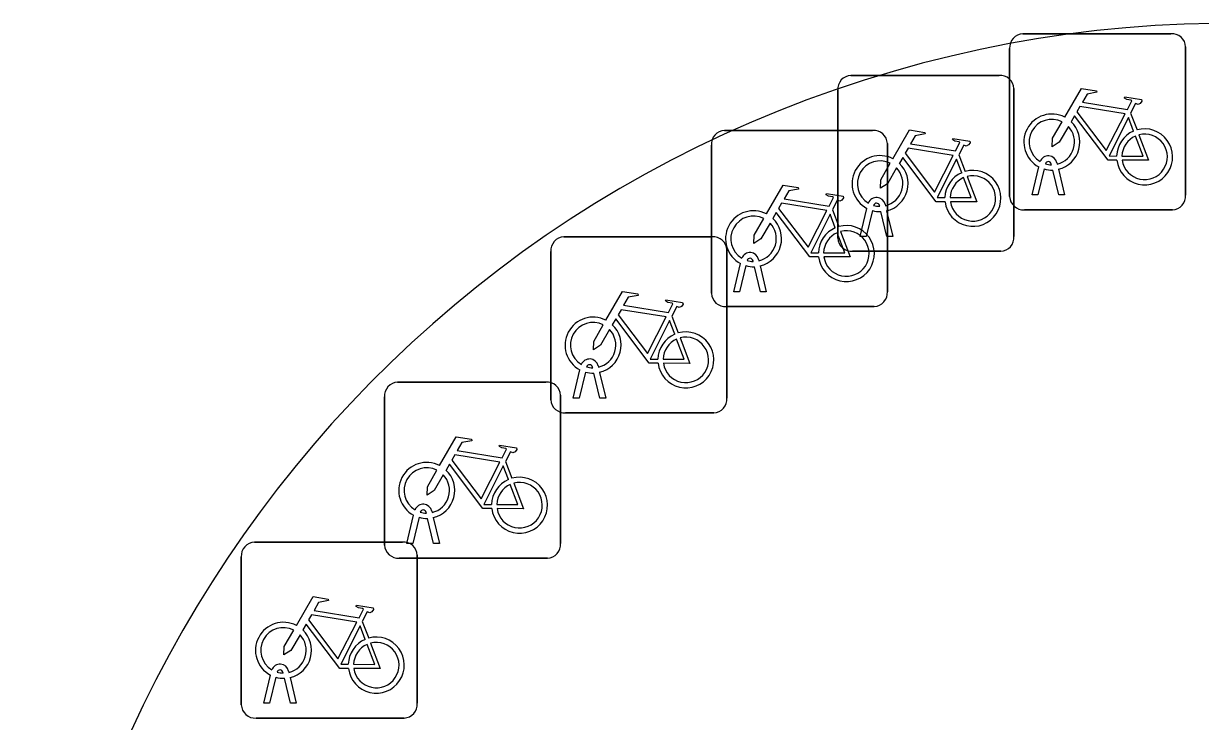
# Model space of a CAD drawing. Extents: x 161087 to 161922, y 382574 to 383873.
# Drawn here: x 161610.39 to 161617.07, y 382797.34 to 382801.3 of the extents above; entities that cross this region are included whole.
import ezdxf

# ---------------------------------------------------------------- set-up
doc = ezdxf.new("R2010")
doc.units = 0
doc.layers.add('IMGEO_Fietsenrek', color=7, linetype='Continuous')
doc.layers.add('IMGEO_Voetpad_open', color=7, linetype='Continuous')

msp = doc.modelspace()

# ---------------------------------------------------------------- linework, layer by layer
at = {"layer": 'IMGEO_Fietsenrek'}
for p, q in [((161616.0629, 382801.2465), (161616.9038, 382801.2465)), ((161616.9038, 382801.2465), (161616.0629, 382801.2465)), ((161616.9875, 382801.1721), (161616.9875, 382800.3312)), ((161616.9875, 382800.3312), (161616.9875, 382801.1721)), ((161615.9885, 382800.3219), (161615.9885, 382801.1628)), ((161615.9885, 382801.1628), (161615.9885, 382800.3219)), ((161615.0879, 382801.0105), (161615.9288, 382801.0105)), ((161615.9288, 382801.0105), (161615.0879, 382801.0105)), ((161615.0135, 382800.0859), (161615.0135, 382800.9268)), ((161615.0135, 382800.9268), (161615.0135, 382800.0859)), ((161616.0125, 382800.9361), (161616.0125, 382800.0952)), ((161616.0125, 382800.0952), (161616.0125, 382800.9361)), ((161616.6752, 382800.7962), (161616.7115, 382800.701)), ((161614.3699, 382800.6975), (161615.2108, 382800.6975)), ((161615.2108, 382800.6975), (161614.3699, 382800.6975)), ((161614.2955, 382799.7729), (161614.2955, 382800.6138)), ((161614.2955, 382800.6138), (161614.2955, 382799.7729)), ((161615.2945, 382800.6231), (161615.2945, 382799.7822)), ((161615.2945, 382799.7822), (161615.2945, 382800.6231)), ((161615.7002, 382800.5602), (161615.7365, 382800.465)), ((161616.2259, 382800.5029), (161616.2249, 382800.5072)), ((161616.2566, 382800.5144), (161616.2584, 382800.5065)), ((161616.1155, 382800.3313), (161616.1538, 382800.4913)), ((161616.1842, 382800.4791), (161616.1489, 382800.3313)), ((161616.267, 382800.3313), (161616.2331, 382800.473)), ((161616.2654, 382800.4773), (161616.3004, 382800.3313)), ((161616.1489, 382800.3313), (161616.1155, 382800.3313)), ((161616.3004, 382800.3313), (161616.267, 382800.3313)), ((161614.9822, 382800.2472), (161615.0185, 382800.152)), ((161615.1405, 382800.0953), (161615.1788, 382800.2553)), ((161615.2092, 382800.2431), (161615.1739, 382800.0953)), ((161615.2509, 382800.2669), (161615.2499, 382800.2712)), ((161615.292, 382800.0953), (161615.2581, 382800.237)), ((161615.2816, 382800.2784), (161615.2834, 382800.2705)), ((161615.2904, 382800.2413), (161615.3254, 382800.0953)), ((161616.9131, 382800.2475), (161616.0722, 382800.2475)), ((161616.0722, 382800.2475), (161616.9131, 382800.2475)), ((161613.4589, 382800.0935), (161614.2998, 382800.0935)), ((161614.2998, 382800.0935), (161613.4589, 382800.0935)), ((161615.1739, 382800.0953), (161615.1405, 382800.0953)), ((161615.3254, 382800.0953), (161615.292, 382800.0953)), ((161613.3845, 382799.1689), (161613.3845, 382800.0098)), ((161613.3845, 382800.0098), (161613.3845, 382799.1689)), ((161614.3835, 382800.0191), (161614.3835, 382799.1782)), ((161614.3835, 382799.1782), (161614.3835, 382800.0191)), ((161614.5636, 382799.9654), (161614.5654, 382799.9575)), ((161615.9381, 382800.0115), (161615.0972, 382800.0115)), ((161615.0972, 382800.0115), (161615.9381, 382800.0115)), ((161614.4225, 382799.7823), (161614.4608, 382799.9423)), ((161614.4912, 382799.9301), (161614.4559, 382799.7823)), ((161614.5329, 382799.9539), (161614.5319, 382799.9582)), ((161614.574, 382799.7823), (161614.5401, 382799.924)), ((161614.5724, 382799.9283), (161614.6074, 382799.7823)), ((161614.4559, 382799.7823), (161614.4225, 382799.7823)), ((161614.6074, 382799.7823), (161614.574, 382799.7823)), ((161615.2201, 382799.6985), (161614.3792, 382799.6985)), ((161614.3792, 382799.6985), (161615.2201, 382799.6985)), ((161614.0712, 382799.6432), (161614.1075, 382799.548)), ((161613.5115, 382799.1783), (161613.5498, 382799.3383)), ((161613.5802, 382799.3261), (161613.5449, 382799.1783)), ((161613.6219, 382799.3499), (161613.6209, 382799.3542)), ((161613.663, 382799.1783), (161613.6291, 382799.32)), ((161613.6526, 382799.3614), (161613.6544, 382799.3535)), ((161613.6614, 382799.3243), (161613.6964, 382799.1783)), ((161612.5149, 382799.2685), (161613.3558, 382799.2685)), ((161613.3558, 382799.2685), (161612.5149, 382799.2685)), ((161612.4405, 382798.3439), (161612.4405, 382799.1848)), ((161612.4405, 382799.1848), (161612.4405, 382798.3439)), ((161613.4395, 382799.1941), (161613.4395, 382798.3532)), ((161613.4395, 382798.3532), (161613.4395, 382799.1941)), ((161613.5449, 382799.1783), (161613.5115, 382799.1783)), ((161613.6964, 382799.1783), (161613.663, 382799.1783)), ((161614.3091, 382799.0945), (161613.4682, 382799.0945)), ((161613.4682, 382799.0945), (161614.3091, 382799.0945)), ((161613.1272, 382798.8182), (161613.1635, 382798.723)), ((161612.5675, 382798.3533), (161612.6058, 382798.5133)), ((161612.6362, 382798.5011), (161612.6009, 382798.3533)), ((161612.6779, 382798.5249), (161612.6769, 382798.5292)), ((161612.719, 382798.3533), (161612.6851, 382798.495)), ((161612.7086, 382798.5364), (161612.7104, 382798.5285)), ((161612.7174, 382798.4993), (161612.7524, 382798.3533)), ((161611.7019, 382798.3605), (161612.5428, 382798.3605)), ((161612.5428, 382798.3605), (161611.7019, 382798.3605)), ((161612.6009, 382798.3533), (161612.5675, 382798.3533)), ((161612.7524, 382798.3533), (161612.719, 382798.3533)), ((161611.6275, 382797.4359), (161611.6275, 382798.2768)), ((161611.6275, 382798.2768), (161611.6275, 382797.4359)), ((161613.3651, 382798.2695), (161612.5242, 382798.2695)), ((161612.5242, 382798.2695), (161613.3651, 382798.2695)), ((161612.6265, 382798.2861), (161612.6265, 382797.4452)), ((161612.6265, 382797.4452), (161612.6265, 382798.2861)), ((161612.3142, 382797.9102), (161612.3505, 382797.815)), ((161611.8956, 382797.6284), (161611.8974, 382797.6205)), ((161611.7545, 382797.4453), (161611.7928, 382797.6053)), ((161611.8232, 382797.5931), (161611.7879, 382797.4453)), ((161611.8649, 382797.6169), (161611.8639, 382797.6212)), ((161611.906, 382797.4453), (161611.8721, 382797.587)), ((161611.9044, 382797.5913), (161611.9394, 382797.4453)), ((161611.7879, 382797.4453), (161611.7545, 382797.4453)), ((161611.9394, 382797.4453), (161611.906, 382797.4453)), ((161612.5521, 382797.3615), (161611.7112, 382797.3615)), ((161611.7112, 382797.3615), (161612.5521, 382797.3615))]:
    msp.add_line(p, q, dxfattribs=at)
for points in [[(161616.3011, 382800.7732), (161616.3958, 382800.9367), (161616.482, 382800.9229), (161616.4837, 382800.9142), (161616.4276, 382800.9033), (161616.4014, 382800.858), (161616.6566, 382800.8172)], [(161616.6437, 382800.792), (161616.3869, 382800.833), (161616.3702, 382800.8042), (161616.5372, 382800.5839), (161616.6437, 382800.792)], [(161616.6566, 382800.8172), (161616.6816, 382800.866), (161616.6765, 382800.87), (161616.6533, 382800.8737), (161616.6406, 382800.8812), (161616.6396, 382800.8843), (161616.6418, 382800.8889), (161616.7366, 382800.8738), (161616.7389, 382800.8635), (161616.7295, 382800.8511), (161616.7171, 382800.8447), (161616.7026, 382800.8509), (161616.6752, 382800.7962)], [(161616.5968, 382800.5285), (161616.5471, 382800.5286), (161616.3564, 382800.7803), (161616.3374, 382800.7475)], [(161616.6917, 382800.694), (161616.6624, 382800.7708), (161616.553, 382800.5527), (161616.5957, 382800.5526)], [(161615.3261, 382800.5372), (161615.4208, 382800.7007), (161615.507, 382800.6869), (161615.5087, 382800.6782), (161615.4526, 382800.6673), (161615.4264, 382800.622), (161615.6816, 382800.5812)], [(161616.3218, 382800.7207), (161616.2702, 382800.6315), (161616.2303, 382800.6055), (161616.2315, 382800.653), (161616.286, 382800.7472)], [(161615.6816, 382800.5812), (161615.7066, 382800.63), (161615.7015, 382800.634), (161615.6783, 382800.6377), (161615.6656, 382800.6452), (161615.6646, 382800.6483), (161615.6668, 382800.6529), (161615.7616, 382800.6378), (161615.7639, 382800.6275), (161615.7545, 382800.6151), (161615.7421, 382800.6087), (161615.7276, 382800.6149), (161615.7002, 382800.5602)], [(161616.6257, 382800.5525), (161616.7456, 382800.5523), (161616.7024, 382800.6659)], [(161616.7222, 382800.6728), (161616.7772, 382800.5282), (161616.6271, 382800.5285)], [(161615.6687, 382800.556), (161615.4119, 382800.597), (161615.3952, 382800.5682), (161615.5622, 382800.3479), (161615.6687, 382800.556)], [(161615.3468, 382800.4847), (161615.2952, 382800.3955), (161615.2553, 382800.3695), (161615.2565, 382800.417), (161615.311, 382800.5112)], [(161615.6218, 382800.2925), (161615.5721, 382800.2926), (161615.3814, 382800.5443), (161615.3624, 382800.5115)], [(161615.7167, 382800.458), (161615.6874, 382800.5348), (161615.578, 382800.3167), (161615.6207, 382800.3166)], [(161615.7472, 382800.4368), (161615.8022, 382800.2922), (161615.6521, 382800.2925)], [(161614.6081, 382800.2242), (161614.7028, 382800.3877), (161614.789, 382800.3739), (161614.7907, 382800.3652), (161614.7346, 382800.3543), (161614.7084, 382800.309), (161614.9636, 382800.2682)], [(161615.6507, 382800.3165), (161615.7706, 382800.3163), (161615.7274, 382800.4299)], [(161614.9636, 382800.2682), (161614.9886, 382800.317), (161614.9835, 382800.321), (161614.9603, 382800.3247), (161614.9476, 382800.3322), (161614.9466, 382800.3353), (161614.9488, 382800.3399), (161615.0436, 382800.3248), (161615.0459, 382800.3145), (161615.0365, 382800.3021), (161615.0241, 382800.2957), (161615.0096, 382800.3019), (161614.9822, 382800.2472)], [(161614.9038, 382799.9795), (161614.8541, 382799.9796), (161614.6634, 382800.2313), (161614.6444, 382800.1985)], [(161614.9507, 382800.243), (161614.6939, 382800.284), (161614.6772, 382800.2552), (161614.8442, 382800.0349), (161614.9507, 382800.243)], [(161614.6288, 382800.1717), (161614.5772, 382800.0825), (161614.5373, 382800.0565), (161614.5385, 382800.104), (161614.593, 382800.1982)], [(161614.9987, 382800.145), (161614.9694, 382800.2218), (161614.86, 382800.0037), (161614.9027, 382800.0036)], [(161614.9327, 382800.0035), (161615.0526, 382800.0033), (161615.0094, 382800.1169)], [(161615.0292, 382800.1238), (161615.0842, 382799.9792), (161614.9341, 382799.9795)], [(161613.6971, 382799.6202), (161613.7918, 382799.7837), (161613.878, 382799.7699), (161613.8797, 382799.7612), (161613.8236, 382799.7503), (161613.7974, 382799.705), (161614.0526, 382799.6642)], [(161614.0526, 382799.6642), (161614.0776, 382799.713), (161614.0725, 382799.717), (161614.0493, 382799.7207), (161614.0366, 382799.7282), (161614.0356, 382799.7313), (161614.0378, 382799.7359), (161614.1326, 382799.7208), (161614.1349, 382799.7105), (161614.1255, 382799.6981), (161614.1131, 382799.6917), (161614.0986, 382799.6979), (161614.0712, 382799.6432)], [(161614.0397, 382799.639), (161613.7829, 382799.68), (161613.7662, 382799.6512), (161613.9332, 382799.4309), (161614.0397, 382799.639)], [(161613.7178, 382799.5677), (161613.6662, 382799.4785), (161613.6263, 382799.4525), (161613.6275, 382799.5), (161613.682, 382799.5942)], [(161613.9928, 382799.3755), (161613.9431, 382799.3756), (161613.7524, 382799.6273), (161613.7334, 382799.5945)], [(161614.0877, 382799.541), (161614.0584, 382799.6178), (161613.949, 382799.3997), (161613.9917, 382799.3996)], [(161614.0217, 382799.3995), (161614.1416, 382799.3993), (161614.0984, 382799.5129)], [(161614.1182, 382799.5198), (161614.1732, 382799.3752), (161614.0231, 382799.3755)], [(161612.7531, 382798.7952), (161612.8478, 382798.9587), (161612.934, 382798.9449), (161612.9357, 382798.9362), (161612.8796, 382798.9253), (161612.8534, 382798.88), (161613.1086, 382798.8392)], [(161613.1086, 382798.8392), (161613.1336, 382798.888), (161613.1285, 382798.892), (161613.1053, 382798.8957), (161613.0926, 382798.9032), (161613.0916, 382798.9063), (161613.0938, 382798.9109), (161613.1886, 382798.8958), (161613.1909, 382798.8855), (161613.1815, 382798.8731), (161613.1691, 382798.8667), (161613.1546, 382798.8729), (161613.1272, 382798.8182)], [(161613.0957, 382798.814), (161612.8389, 382798.855), (161612.8222, 382798.8262), (161612.9892, 382798.6059), (161613.0957, 382798.814)], [(161612.7738, 382798.7427), (161612.7222, 382798.6535), (161612.6823, 382798.6275), (161612.6835, 382798.675), (161612.738, 382798.7692)], [(161613.0488, 382798.5505), (161612.9991, 382798.5506), (161612.8084, 382798.8023), (161612.7894, 382798.7695)], [(161613.1437, 382798.716), (161613.1144, 382798.7928), (161613.005, 382798.5747), (161613.0477, 382798.5746)], [(161613.1742, 382798.6948), (161613.2292, 382798.5502), (161613.0791, 382798.5505)], [(161613.0777, 382798.5745), (161613.1976, 382798.5743), (161613.1544, 382798.6879)], [(161611.9401, 382797.8872), (161612.0348, 382798.0507), (161612.121, 382798.0369), (161612.1227, 382798.0282), (161612.0666, 382798.0173), (161612.0404, 382797.972), (161612.2956, 382797.9312)], [(161612.2956, 382797.9312), (161612.3206, 382797.98), (161612.3155, 382797.984), (161612.2923, 382797.9877), (161612.2796, 382797.9952), (161612.2786, 382797.9983), (161612.2808, 382798.0029), (161612.3756, 382797.9878), (161612.3779, 382797.9775), (161612.3685, 382797.9651), (161612.3561, 382797.9587), (161612.3416, 382797.9649), (161612.3142, 382797.9102)], [(161612.2358, 382797.6425), (161612.1861, 382797.6426), (161611.9954, 382797.8943), (161611.9764, 382797.8615)], [(161612.2827, 382797.906), (161612.0259, 382797.947), (161612.0092, 382797.9182), (161612.1762, 382797.6979), (161612.2827, 382797.906)], [(161611.9608, 382797.8347), (161611.9092, 382797.7455), (161611.8693, 382797.7195), (161611.8705, 382797.767), (161611.925, 382797.8612)], [(161612.3307, 382797.808), (161612.3014, 382797.8848), (161612.192, 382797.6667), (161612.2347, 382797.6666)], [(161612.2647, 382797.6665), (161612.3846, 382797.6663), (161612.3414, 382797.7799)], [(161612.3612, 382797.7868), (161612.4162, 382797.6422), (161612.2661, 382797.6425)]]:
    msp.add_lwpolyline(points, dxfattribs=at)
for centre, radius, start, end in [((161616.0662, 382801.1686), 0.0779, 92.4484, 184.28452), ((161616.0662, 382801.1686), 0.0779, 92.4484, 184.28452), ((161616.9096, 382801.1688), 0.0779, 2.4484, 94.28452), ((161616.9096, 382801.1688), 0.0779, 2.4484, 94.28452), ((161615.0912, 382800.9326), 0.0779, 92.4484, 184.28452), ((161615.0912, 382800.9326), 0.0779, 92.4484, 184.28452), ((161615.9346, 382800.9328), 0.0779, 2.4484, 94.28452), ((161615.9346, 382800.9328), 0.0779, 2.4484, 94.28452), ((161616.2281, 382800.6319), 0.159, 62.67661, 242.13685), ((161616.2281, 382800.6319), 0.129, 63.31916, 238.90302), ((161616.2281, 382800.6319), 0.129, 283.60429, 43.43025), ((161616.2281, 382800.6319), 0.159, 283.5766, 46.60424), ((161616.7547, 382800.5479), 0.159, 187.0065, 105.77075), ((161614.3732, 382800.6196), 0.0779, 92.4484, 184.28452), ((161614.3732, 382800.6196), 0.0779, 92.4484, 184.28452), ((161615.2166, 382800.6198), 0.0779, 2.4484, 94.28452), ((161615.2166, 382800.6198), 0.0779, 2.4484, 94.28452), ((161616.7547, 382800.5479), 0.159, 113.3408, 178.32165), ((161616.7547, 382800.5479), 0.129, 113.92302, 177.95563), ((161616.7547, 382800.5479), 0.129, 188.67146, 104.58832), ((161615.2531, 382800.3959), 0.159, 62.67661, 242.13685), ((161615.2531, 382800.3959), 0.129, 63.31916, 238.90302), ((161615.2531, 382800.3959), 0.159, 283.5766, 46.60424), ((161616.2079, 382800.5033), 0.0499, 12.8025, 158.69338), ((161616.2079, 382800.5033), 0.0174, 12.8025, 163.45023), ((161616.2281, 382800.6319), 0.129, 253.41502, 269.02044), ((161615.2531, 382800.3959), 0.129, 283.60429, 43.43025), ((161615.7797, 382800.3119), 0.159, 113.3408, 178.32165), ((161615.7797, 382800.3119), 0.159, 187.0065, 105.77075), ((161615.7797, 382800.3119), 0.129, 188.67146, 104.58832), ((161616.2281, 382800.6319), 0.159, 253.99666, 271.78671), ((161615.7797, 382800.3119), 0.129, 113.92302, 177.95563), ((161615.2329, 382800.2673), 0.0499, 12.8025, 158.69338), ((161616.0664, 382800.3252), 0.0779, 182.4484, 274.28452), ((161616.0664, 382800.3252), 0.0779, 182.4484, 274.28452), ((161616.9098, 382800.3254), 0.0779, 272.4484, 4.28452), ((161616.9098, 382800.3254), 0.0779, 272.4484, 4.28452), ((161614.5351, 382800.0829), 0.159, 62.67661, 242.13685), ((161615.2531, 382800.3959), 0.159, 253.99666, 271.78671), ((161615.2329, 382800.2673), 0.0174, 12.8025, 163.45023), ((161615.2531, 382800.3959), 0.129, 253.41502, 269.02044), ((161614.5351, 382800.0829), 0.129, 63.31916, 238.90302), ((161614.5351, 382800.0829), 0.129, 283.60429, 43.43025), ((161614.5351, 382800.0829), 0.159, 283.5766, 46.60424), ((161615.0617, 382799.9989), 0.159, 113.3408, 178.32165), ((161615.0617, 382799.9989), 0.159, 187.0065, 105.77075), ((161615.0617, 382799.9989), 0.129, 113.92302, 177.95563), ((161615.0617, 382799.9989), 0.129, 188.67146, 104.58832), ((161613.4622, 382800.0156), 0.0779, 92.4484, 184.28452), ((161613.4622, 382800.0156), 0.0779, 92.4484, 184.28452), ((161614.3056, 382800.0158), 0.0779, 2.4484, 94.28452), ((161614.3056, 382800.0158), 0.0779, 2.4484, 94.28452), ((161615.0914, 382800.0892), 0.0779, 182.4484, 274.28452), ((161615.0914, 382800.0892), 0.0779, 182.4484, 274.28452), ((161615.9348, 382800.0894), 0.0779, 272.4484, 4.28452), ((161615.9348, 382800.0894), 0.0779, 272.4484, 4.28452), ((161614.5149, 382799.9543), 0.0499, 12.8025, 158.69338), ((161614.5149, 382799.9543), 0.0174, 12.8025, 163.45023), ((161614.5351, 382800.0829), 0.159, 253.99666, 271.78671), ((161614.5351, 382800.0829), 0.129, 253.41502, 269.02044), ((161614.3734, 382799.7762), 0.0779, 182.4484, 274.28452), ((161614.3734, 382799.7762), 0.0779, 182.4484, 274.28452), ((161615.2168, 382799.7764), 0.0779, 272.4484, 4.28452), ((161615.2168, 382799.7764), 0.0779, 272.4484, 4.28452), ((161613.6241, 382799.4789), 0.159, 62.67661, 242.13685), ((161613.6241, 382799.4789), 0.129, 63.31916, 238.90302), ((161613.6241, 382799.4789), 0.129, 283.60429, 43.43025), ((161613.6241, 382799.4789), 0.159, 283.5766, 46.60424), ((161614.1507, 382799.3949), 0.159, 113.3408, 178.32165), ((161614.1507, 382799.3949), 0.159, 187.0065, 105.77075), ((161614.1507, 382799.3949), 0.129, 113.92302, 177.95563), ((161614.1507, 382799.3949), 0.129, 188.67146, 104.58832), ((161613.6039, 382799.3503), 0.0499, 12.8025, 158.69338), ((161613.6039, 382799.3503), 0.0174, 12.8025, 163.45023), ((161613.6241, 382799.4789), 0.159, 253.99666, 271.78671), ((161613.6241, 382799.4789), 0.129, 253.41502, 269.02044), ((161612.5182, 382799.1906), 0.0779, 92.4484, 184.28452), ((161612.5182, 382799.1906), 0.0779, 92.4484, 184.28452), ((161613.3616, 382799.1908), 0.0779, 2.4484, 94.28452), ((161613.3616, 382799.1908), 0.0779, 2.4484, 94.28452), ((161613.4624, 382799.1722), 0.0779, 182.4484, 274.28452), ((161613.4624, 382799.1722), 0.0779, 182.4484, 274.28452), ((161614.3058, 382799.1724), 0.0779, 272.4484, 4.28452), ((161614.3058, 382799.1724), 0.0779, 272.4484, 4.28452), ((161612.6801, 382798.6539), 0.159, 62.67661, 242.13685), ((161612.6801, 382798.6539), 0.129, 63.31916, 238.90302), ((161612.6801, 382798.6539), 0.159, 283.5766, 46.60424), ((161612.6801, 382798.6539), 0.129, 283.60429, 43.43025), ((161613.2067, 382798.5699), 0.159, 113.3408, 178.32165), ((161613.2067, 382798.5699), 0.159, 187.0065, 105.77075), ((161613.2067, 382798.5699), 0.129, 188.67146, 104.58832), ((161613.2067, 382798.5699), 0.129, 113.92302, 177.95563), ((161612.6599, 382798.5253), 0.0499, 12.8025, 158.69338), ((161612.6801, 382798.6539), 0.159, 253.99666, 271.78671), ((161612.6599, 382798.5253), 0.0174, 12.8025, 163.45023), ((161612.6801, 382798.6539), 0.129, 253.41502, 269.02044), ((161611.7052, 382798.2826), 0.0779, 92.4484, 184.28452), ((161611.7052, 382798.2826), 0.0779, 92.4484, 184.28452), ((161612.5486, 382798.2828), 0.0779, 2.4484, 94.28452), ((161612.5486, 382798.2828), 0.0779, 2.4484, 94.28452), ((161612.5184, 382798.3472), 0.0779, 182.4484, 274.28452), ((161612.5184, 382798.3472), 0.0779, 182.4484, 274.28452), ((161613.3618, 382798.3474), 0.0779, 272.4484, 4.28452), ((161613.3618, 382798.3474), 0.0779, 272.4484, 4.28452), ((161611.8671, 382797.7459), 0.159, 62.67661, 242.13685), ((161611.8671, 382797.7459), 0.129, 63.31916, 238.90302), ((161611.8671, 382797.7459), 0.129, 283.60429, 43.43025), ((161611.8671, 382797.7459), 0.159, 283.5766, 46.60424), ((161612.3937, 382797.6619), 0.159, 113.3408, 178.32165), ((161612.3937, 382797.6619), 0.159, 187.0065, 105.77075), ((161612.3937, 382797.6619), 0.129, 113.92302, 177.95563), ((161612.3937, 382797.6619), 0.129, 188.67146, 104.58832), ((161611.8469, 382797.6173), 0.0499, 12.8025, 158.69338), ((161611.8469, 382797.6173), 0.0174, 12.8025, 163.45023), ((161611.8671, 382797.7459), 0.159, 253.99666, 271.78671), ((161611.8671, 382797.7459), 0.129, 253.41502, 269.02044), ((161611.7054, 382797.4392), 0.0779, 182.4484, 274.28452), ((161611.7054, 382797.4392), 0.0779, 182.4484, 274.28452), ((161612.5488, 382797.4394), 0.0779, 272.4484, 4.28452), ((161612.5488, 382797.4394), 0.0779, 272.4484, 4.28452)]:
    msp.add_arc(centre, radius, start, end, dxfattribs=at)
at = {"layer": 'IMGEO_Voetpad_open'}
msp.add_arc((161617.2359, 382794.4604), 6.8444, 19.79252, 195.48523, dxfattribs=at)

doc.saveas('drawing.dxf')
